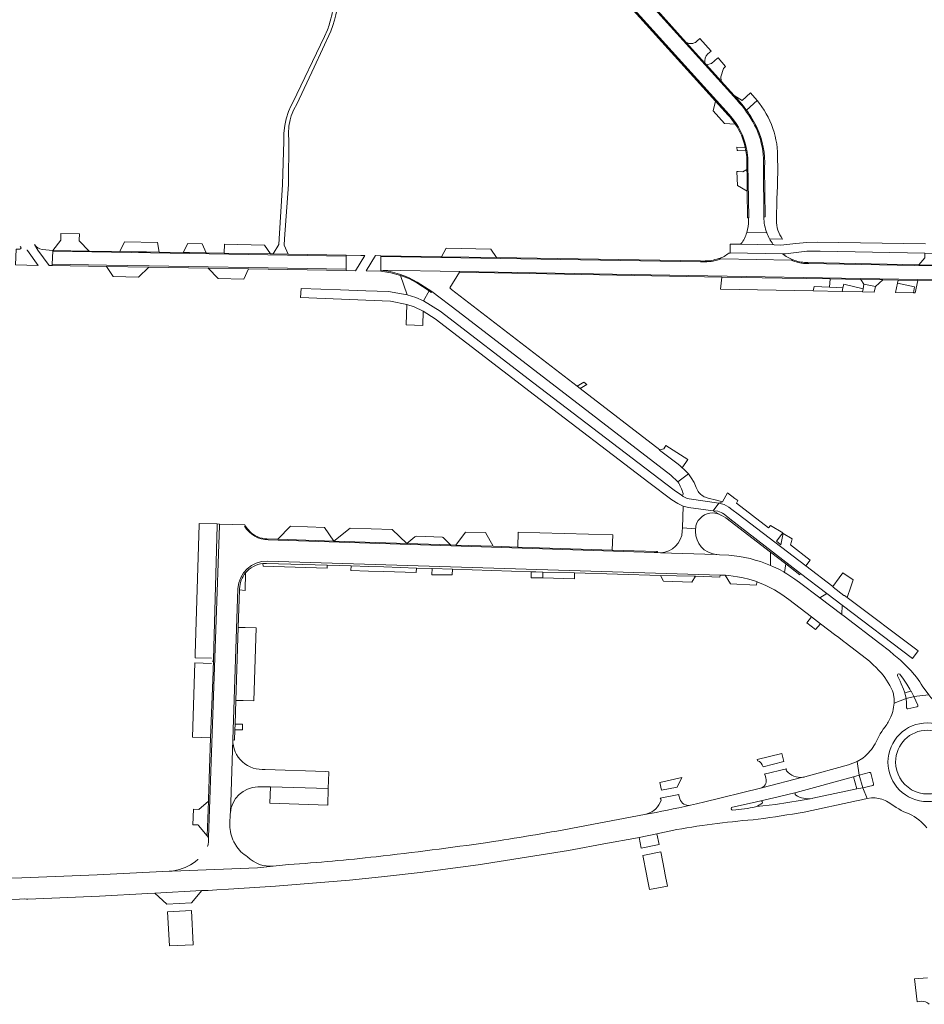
# Model space of a CAD drawing. Header units: metres. Extents: x 166325 to 190320, y 381923 to 404576.
# Tile 282 of 656: x 175680 to 175992, y 386344 to 386684. Entities that reach past the tile are written whole.
import ezdxf

# ---------------------------------------------------------------- set-up
doc = ezdxf.new("R2010")
doc.units = ezdxf.units.M
for name, color, linetype, lineweight in [('B-WE-VH-VERHARDING_ASFALT-GV', 8, 'Continuous', 18), ('B-WE-VH-VERHARDING_BETONSTRAATSTEEN-GV', 8, 'Continuous', 18), ('B-WE-VH-VERHARDING_FUNDERING_ZAND-GV', 8, 'Continuous', 18)]:
    doc.layers.add(name, color=color, linetype=linetype, lineweight=lineweight)

msp = doc.modelspace()

# ---------------------------------------------------------------- linework, layer by layer
at = {"layer": 'B-WE-VH-VERHARDING_ASFALT-GV', "flags": 128}
for points in [[(175928.214, 386654.997), (175927.253, 386656.062), (175814.033, 386781.504)], [(175931.058, 386636.144), (175931.1, 386633.887), (175931.441, 386615.495), (175931.25, 386615.49), (175931.297, 386614.519)], [(175936.549, 386615.722), (175936.49, 386632.817), (175936.479, 386635.885)], [(175930.694, 386610.346), (175937.616, 386610.211)], [(175992.248, 386606.457), (175954.956, 386607.046), (175951.422, 386606.983), (175947.627, 386606.643), (175942.474, 386606.05), (175940.103, 386606.096), (175928.381, 386606.322), (175925.027, 386606.386), (175924.975, 386603.379), (175942.954, 386603.08), (175943.993, 386603.063), (175951.39, 386603.893), (175956.006, 386603.954), (175991.986, 386603.238), (176000.957, 386603.059), (176007.364, 386602.932), (176011.579, 386602.848), (176052.386, 386602.036), (176053.744, 386602.009)], [(175916.24, 386600.235), (175914.781, 386600.259), (175804.627, 386602.085), (175804.611, 386597.362), (175831.8, 386596.955), (176055.355, 386592.987), (176055.644, 386597.799), (175952.105, 386599.664)], [(175945.944, 386600.875), (175921.848, 386601.361)], [(175952.105, 386599.664), (175950.868, 386599.686)], [(175829.021, 386590.757), (175828.389, 386591.316), (175831.795, 386596.69), (175831.8, 386596.955), (175804.611, 386597.362)], [(175817.161, 386593.311), (175822.164, 386590.005), (175831.266, 386583.142), (175904.494, 386526.707), (175906.956, 386524.393), (175910.58, 386527.147)], [(175825.061, 386583.315), (175819.38, 386586.809), (175816.663, 386587.973), (175813.671, 386588.937), (175807.278, 386590.002), (175799.498, 386590.294), (175790.701, 386590.624), (175777.258, 386591.129), (175776.947, 386587.982), (175807.975, 386586.732), (175813.555, 386585.59), (175816.088, 386584.716), (175819.28, 386583.257), (175823.406, 386580.674), (175857.575, 386554.359), (175896.972, 386524.246), (175904.877, 386518.269), (175906.954, 386516.985), (175908.803, 386515.994)], [(175908.496, 386529.307), (175907.772, 386529.914), (175907.735, 386529.944), (175907.021, 386530.487), (175900.603, 386535.372), (175900.74, 386535.495), (175873.306, 386556.633), (175872.256, 386557.442), (175829.021, 386590.757)], [(175908.201, 386519.813), (175905.676, 386521.59), (175898.028, 386527.4), (175857.334, 386558.447), (175825.061, 386583.315)], [(175910.595, 386515.561), (175919.139, 386514.491), (175921.112, 386517.123), (175910.865, 386518.565)], [(175921.112, 386517.123), (175919.139, 386514.491), (175920.689, 386514.297)], [(175922.876, 386513.288), (175924.888, 386511.739), (175949.228, 386492.858), (175958.327, 386485.99), (175963.598, 386481.941), (175987.81, 386463.597), (175989.69, 386466.126), (175965.276, 386484.582), (175964.403, 386485.242), (175964.087, 386485.288), (175960.402, 386488.115), (175960.341, 386488.364), (175951.018, 386495.473)], [(175951.018, 386495.473), (175927.732, 386513.258), (175925.557, 386514.927), (175924.562, 386515.691)], [(175757.744, 386509.615), (175749.074, 386509.897), (175749.058, 386509.431), (175745.281, 386401.813), (175745.286, 386400.396), (175745.122, 386399.426), (175745.07, 386399.117)], [(175757.692, 386509.146), (175758.044, 386509.138)], [(175913.069, 386507.353), (175913.087, 386508.246), (175908.531, 386508.524), (175908.487, 386507.437)], [(175924.477, 386499.164), (175921.304, 386499.326), (175920.401, 386499.367), (175920.07, 386499.387), (175900.98, 386499.944), (175899.938, 386500.079), (175898.794, 386500.128), (175765.887, 386504.394)], [(175900.98, 386499.944), (175920.07, 386499.387)], [(175765.496, 386497.113), (175769.284, 386497), (175921.525, 386492.295), (175923.208, 386492.223), (175924.514, 386492.103), (175927.497, 386491.705), (175929.487, 386491.318), (175931.401, 386490.831), (175933.349, 386490.274), (175934.311, 386489.924), (175937.276, 386488.714), (175938.413, 386488.149), (175940.197, 386487.207), (175942.741, 386485.604), (175945.207, 386483.837), (175953.03, 386477.87), (175956.044, 386475.523), (175956.506, 386475.202), (175960.93, 386471.867), (175962.395, 386470.737), (175964.299, 386469.267), (175964.556, 386469.069), (175971.953, 386463.435), (175972.926, 386462.626), (175974.402, 386461.252), (175975.115, 386460.549), (175976.238, 386459.442)], [(175963.462, 386478.687), (175955.868, 386484.448), (175948.854, 386489.769), (175947.248, 386490.924), (175945.564, 386492.051), (175944.524, 386492.702), (175943.919, 386493.087), (175943.682, 386493.238), (175943.485, 386493.37), (175941.754, 386494.307), (175939.943, 386495.14), (175938.871, 386495.645)], [(175752.813, 386410.314), (175753.673, 386435.55), (175755.393, 386487.723)], [(175983.416, 386458.115), (175984.693, 386456.422), (175985.846, 386454.741), (175986.906, 386453.01), (175987.127, 386452.532), (175987.216, 386452.228), (175987.296, 386452.275), (175988.25, 386450.395), (175993.438, 386451.024), (175991.413, 386453.702), (175991.349, 386453.786), (175990.812, 386454.673), (175990.286, 386455.473), (175989.691, 386456.33), (175989.116, 386457.118), (175988.478, 386457.903), (175987.161, 386459.403), (175985.758, 386460.841), (175983.61, 386462.95), (175981.385, 386464.86), (175979.81, 386466.151), (175976.477, 386468.754), (175964.193, 386478.122), (175963.462, 386478.687)], [(175980.894, 386452.365), (175981.202, 386451.347), (175981.248, 386451.129), (175981.415, 386449.604), (175981.443, 386448.185), (175985.589, 386449.778), (175985.102, 386451.731), (175985.012, 386452.036), (175984.671, 386453.003), (175983.919, 386454.846), (175983.494, 386455.75), (175982.6, 386457.526)], [(175985.742, 386446.547), (175985.671, 386448.563), (175985.622, 386449.438), (175985.589, 386449.778), (175981.443, 386448.185), (175981.27, 386446.778), (175981.124, 386446.009), (175980.956, 386445.242), (175980.647, 386444.269), (175980.313, 386443.38)], [(175996.039, 386448.026), (175995.338, 386448.792), (175994.659, 386449.518), (175994.14, 386450.124), (175993.438, 386451.024), (175988.25, 386450.395), (175989.647, 386447.501)], [(175978.357, 386439.974), (175977.731, 386439.156), (175977.163, 386438.377), (175976.624, 386437.517), (175976.165, 386436.647), (175975.286, 386434.849)], [(175971.502, 386429.867), (175970.715, 386429.185), (175968.767, 386427.998), (175969.45, 386423.325), (175972.87, 386424.272)], [(175925.729, 386412.347), (175932.566, 386413.796), (175935.517, 386414.477), (175941.465, 386415.82), (175947.738, 386417.383), (175967.419, 386422.794), (175969.45, 386423.325), (175968.767, 386427.998), (175965.791, 386426.885), (175950.735, 386422.746), (175950.498, 386422.671), (175950.032, 386422.598), (175935.897, 386418.977), (175915.362, 386413.951)], [(175950.421, 386410.598), (175968.547, 386414.518), (175969.168, 386414.626), (175972.16, 386415.262), (175970.643, 386419.012), (175968.567, 386418.623), (175953.404, 386415.345), (175953.223, 386415.312), (175949.047, 386414.555), (175940.645, 386413.232), (175934.029, 386412.564)], [(175974.099, 386419.768), (175970.643, 386419.012), (175972.16, 386415.262), (175973.639, 386415.536), (175973.91, 386415.544), (175974.895, 386415.53)], [(175979.398, 386414.048), (175980.707, 386413.237), (175982.182, 386412.181), (175983.025, 386411.692), (175983.897, 386411.203), (175984.802, 386410.721), (175986.635, 386409.97)], [(175752.652, 386406.091), (175752.682, 386406.86), (175752.792, 386409.689)], [(175895.465, 386409.741), (175870.719, 386405.011)], [(175683.038, 386380.614), (175707.755, 386381.619), (175724.36, 386382.564), (175726.814, 386382.689), (175743.019, 386383.517), (175745.135, 386383.625), (175748.173, 386383.788), (175752.185, 386384.007), (175768.412, 386385.062), (175793.872, 386387.094), (175804.906, 386388.232), (175818.18, 386389.768), (175838.171, 386392.44), (175869.288, 386397.364), (175882.724, 386399.86), (175891.762, 386401.471), (175893.631, 386401.864), (175899.772, 386403.153), (175906.55, 386404.577)], [(175754.662, 386399.25), (175754.584, 386399.386), (175754.037, 386400.332)], [(175772.896, 386392.525), (175767.601, 386391.986), (175762.189, 386391.394), (175732.733, 386390.239), (175731.766, 386390.277), (175706.91, 386388.938), (175680.955, 386387.9), (175615.624, 386386.317), (175614.118, 386386.308), (175599.224, 386386.002), (175599.461, 386378.912), (175602.066, 386378.981), (175602.579, 386378.995), (175611.602, 386379.235), (175612.254, 386379.252), (175612.588, 386379.255), (175616.87, 386379.345), (175638.57, 386379.799), (175638.843, 386379.808), (175664.549, 386380.305), (175680.214, 386380.607), (175682.07, 386380.643)], [(175734.249, 386390.526), (175732.733, 386390.239), (175762.189, 386391.394), (175767.601, 386391.986)]]:
    msp.add_lwpolyline(points, dxfattribs=at)
at = {"layer": 'B-WE-VH-VERHARDING_ASFALT-GV'}
for points in [[(175934.006, 386646.225, 0.0664305), (175928.214, 386654.997)], [(175925.187, 386650.363, -0.126784), (175930.54, 386639.651)], [(175931.297, 386614.519, -0.081237), (175930.694, 386610.346)], [(175921.848, 386601.361, -0.0858765), (175916.24, 386600.235)], [(175910.58, 386527.147, 0.0386473), (175908.496, 386529.307)], [(175924.562, 386515.691, 0.0979993), (175921.112, 386517.123)], [(175908.803, 386515.994, 0.0052549), (175910.595, 386515.561)], [(175920.689, 386514.297, -0.0936141), (175922.876, 386513.288)], [(175758.044, 386509.138, -0.0167418), (175757.744, 386509.615)], [(175908.487, 386507.437, -0.386048), (175900.98, 386499.944)], [(175920.07, 386499.387, -0.3830944), (175913.069, 386507.353)], [(175755.393, 386487.723, -0.3984954), (175765.496, 386497.113)], [(175938.871, 386495.645, 0.0780098), (175924.477, 386499.164)], [(175976.238, 386459.442, -0.0890156), (175980.894, 386452.365)], [(175989.647, 386447.501, -0.4130539), (175989.33, 386446.863)], [(175980.313, 386443.38, -0.0595601), (175978.357, 386439.974)], [(175975.286, 386434.849, -0.0843997), (175971.502, 386429.867)], [(175974.895, 386415.53, -0.102529), (175979.398, 386414.048)], [(175915.362, 386413.951, -0.0031789), (175911.279, 386412.98)], [(175934.029, 386412.564, -0.0244726), (175933.282, 386412.312)], [(175752.792, 386409.689, -0.0175265), (175752.813, 386410.314)], [(175906.55, 386404.577, -0.0223636), (175934.636, 386408.117)], [(175934.636, 386408.117, 0.0076459), (175950.421, 386410.598)], [(175986.635, 386409.97, -0.1177629), (175992.729, 386405.126)], [(175754.037, 386400.332, -0.1223731), (175752.652, 386406.091)], [(175870.719, 386405.011, -0.005051), (175841.472, 386400.133)], [(175745.07, 386399.117, -0.0445922), (175744.912, 386398.749)], [(175758.774, 386395.197, -0.1333752), (175754.662, 386399.25)], [(175841.472, 386400.133, -0.007261), (175803.059, 386395.224)], [(175767.601, 386391.986, -0.2278645), (175758.774, 386395.197)], [(175803.059, 386395.224, -0.0121618), (175772.896, 386392.525)], [(175741.603, 386394.26, -0.1223288), (175734.249, 386390.526)], [(175741.649, 386394.316, -0.056395), (175741.603, 386394.26)], [(175682.07, 386380.643, -0.0196105), (175683.038, 386380.614)]]:
    msp.add_lwpolyline(points, format="xyb", dxfattribs=at)
at = {"layer": 'B-WE-VH-VERHARDING_ASFALT-GV', "flags": 128}
msp.add_lwpolyline([(175792.7, 386602.28), (175691.608, 386603.899), (175691.478, 386599.466), (175710.105, 386599.151), (175724.793, 386598.902), (175745.179, 386598.556), (175759.098, 386598.321), (175792.724, 386597.751)], close=True, dxfattribs=at)
at = {"layer": 'B-WE-VH-VERHARDING_BETONSTRAATSTEEN-GV', "flags": 128}
for points in [[(175796.712, 386797.828), (175799.428, 386792.278), (175805.42, 386782.856), (175809.846, 386777.505), (175821.802, 386764.271), (175841.241, 386742.755), (175850.357, 386732.665), (175884.442, 386694.939), (175893.904, 386684.465), (175919.926, 386655.664), (175924.32, 386650.8), (175924.925, 386650.13), (175926.741, 386647.753)], [(175928.448, 386655.262), (175927.513, 386656.297), (175926.307, 386657.633), (175921.855, 386662.566), (175916.784, 386668.184), (175916.301, 386668.719), (175909.81, 386675.911), (175899.897, 386686.894), (175893.619, 386693.849), (175887.867, 386700.223), (175885.598, 386702.737), (175872.469, 386717.283), (175868.365, 386721.83), (175862.623, 386728.191), (175861.362, 386729.588), (175860.209, 386730.866), (175854.931, 386736.714), (175848.35, 386744.005), (175817.949, 386777.687), (175814.3, 386781.73)], [(175925.187, 386650.363), (175924.575, 386651.04), (175810.106, 386777.74)], [(175914.531, 386677.207), (175913.418, 386676.194)], [(175917.275, 386671.928), (175918.409, 386672.901), (175914.531, 386677.207)], [(175909.81, 386675.911), (175916.301, 386668.719)], [(175932, 386658.468), (175929.155, 386655.918), (175926.307, 386657.633), (175927.513, 386656.297), (175928.448, 386655.262)], [(175930.6, 386652.572), (175934.243, 386655.917), (175932, 386658.468)], [(175934.243, 386655.917), (175930.6, 386652.572)], [(175930.198, 386639.578), (175930.181, 386639.655), (175930.165, 386639.731), (175927.295, 386639.803), (175927.401, 386638.623), (175927.601, 386638.62), (175930.403, 386638.574)], [(175930.165, 386639.731), (175930.181, 386639.655), (175930.198, 386639.578)], [(175930.731, 386635.736), (175930.75, 386633.883), (175930.768, 386632.117), (175930.787, 386630.266), (175930.824, 386626.701), (175930.846, 386624.606), (175930.94, 386615.49), (175931.25, 386615.49), (175931.441, 386615.495), (175931.1, 386633.887)], [(175931.1, 386633.887), (175931.058, 386636.144)], [(175936.479, 386635.885), (175936.49, 386632.817), (175936.549, 386615.722), (175937.063, 386615.735), (175936.84, 386632.82)], [(175936.84, 386632.82), (175937.063, 386615.735), (175936.549, 386615.722)], [(175940.925, 386614.632), (175941.066, 386621.99), (175941.251, 386626.358), (175941.432, 386633.363)], [(175941.432, 386633.363), (175941.321, 386635.351)], [(175685.381, 386606.239), (175686.472, 386604.281), (175690.4, 386598.984), (175691.469, 386598.966), (175691.478, 386599.466), (175691.608, 386603.899)], [(175928.774, 386606.551), (175928.381, 386606.322), (175940.103, 386606.096), (175939.712, 386606.317)], [(175938.515, 386608.229), (175943.007, 386608.133)], [(175680.291, 386604.625), (175678.99, 386604.656), (175678.859, 386599.18), (175686.643, 386599.048), (175682.88, 386604.138)], [(175691.608, 386603.899), (175691.616, 386604.199), (175687.986, 386604.523)], [(175825.5, 386602.039), (175804.627, 386602.385), (175804.627, 386602.085), (175914.781, 386600.259), (175916.24, 386600.235)], [(175915.658, 386600.545), (175914.786, 386600.559), (175844.479, 386601.725), (175825.5, 386602.039)], [(175942.954, 386603.08), (175924.975, 386603.379), (175924.972, 386603.301), (175924.546, 386603.308)], [(175921.848, 386601.361), (175921.06, 386601.375)], [(175921.06, 386601.375), (175921.848, 386601.361), (175945.944, 386600.875), (175946.649, 386600.939)], [(175946.649, 386600.939), (175945.944, 386600.875)], [(175950.868, 386599.686), (175952.105, 386599.664), (176055.644, 386597.799), (176055.66, 386598.065), (176012.976, 386598.858), (176005.921, 386598.989), (176002.974, 386599.044), (175990.004, 386599.285)], [(175990.004, 386599.285), (175951.696, 386599.997), (175951.107, 386600.008)], [(175804.611, 386597.362), (175804.609, 386597.034), (175808.052, 386596.526), (175811.412, 386595.614), (175814.273, 386594.482), (175817.001, 386593.057), (175821.258, 386590.238), (175822, 386589.746), (175822.164, 386590.005), (175817.161, 386593.311)], [(175913.719, 386521.546), (175913.279, 386522.52), (175912.556, 386524.15), (175911.512, 386525.853), (175910.58, 386527.147), (175906.956, 386524.393)], [(175938.863, 386509.427), (175938.167, 386508.562), (175927.168, 386517.039), (175927.603, 386518.023), (175926.627, 386518.741), (175924.084, 386520.638), (175922.28, 386517.487), (175921.112, 386517.123)], [(175910.865, 386518.565), (175921.112, 386517.123), (175922.28, 386517.487), (175920.307, 386518.074), (175917.415, 386518.813), (175916.459, 386519.136)], [(175908.803, 386515.994), (175908.531, 386508.524), (175913.087, 386508.246), (175913.109, 386508.46), (175913.198, 386509.311)], [(175921.792, 386512.998), (175919.139, 386514.491), (175910.595, 386515.561)], [(175920.689, 386514.297), (175919.139, 386514.491), (175921.792, 386512.998), (175921.881, 386512.948), (175923.437, 386512.019), (175938.883, 386500.155), (175944.13, 386496.119), (175948.962, 386492.408), (175949.228, 386492.858), (175924.888, 386511.739), (175922.876, 386513.288)], [(175924.562, 386515.691), (175925.557, 386514.927), (175927.732, 386513.258), (175951.018, 386495.473), (175952.589, 386497.49), (175945.766, 386502.708), (175946.076, 386503.884), (175946.315, 386504.788), (175943.277, 386506.679), (175943.155, 386506.113), (175942.437, 386502.774), (175940.938, 386503.938), (175942.769, 386506.407), (175943.068, 386506.81), (175938.863, 386509.427)], [(175748.281, 386509.432), (175748.295, 386509.922), (175742.086, 386510.124), (175742.072, 386509.689), (175740.683, 386465.011), (175740.645, 386463.803), (175746.345, 386463.648)], [(175746.31, 386461.801), (175740.589, 386462), (175739.793, 386436.373), (175742.702, 386436.278), (175746.022, 386436.17), (175746.85, 386459.071), (175748.281, 386509.432)], [(175884.331, 386500.905), (175859.307, 386501.715), (175851.886, 386501.955), (175843.338, 386502.232), (175830.438, 386502.65), (175828.609, 386502.709), (175813.594, 386503.196), (175788.434, 386504.011), (175769.189, 386504.634), (175765.402, 386504.757)], [(175765.887, 386504.394), (175898.794, 386500.128), (175899.938, 386500.079), (175899.977, 386500.409), (175899.601, 386500.41), (175884.331, 386500.905)], [(175816.351, 386505.469), (175813.594, 386503.196)], [(175813.594, 386503.196), (175828.609, 386502.709), (175826.097, 386505.232)], [(175825.715, 386505.404), (175817.019, 386505.688)], [(175764.023, 386496.276), (175764.062, 386495.378), (175786.107, 386494.636), (175786.189, 386495.701)], [(175765.315, 386496.329), (175786.189, 386495.701), (175794.389, 386495.455), (175800.501, 386495.271), (175805.637, 386495.103), (175816.914, 386494.735), (175822.311, 386494.559), (175829.285, 386494.331), (175856.475, 386493.443), (175858.057, 386493.391), (175860.473, 386493.324), (175871.396, 386493.02), (175901.005, 386492.197), (175906.471, 386492.045), (175912.579, 386491.875), (175913.008, 386491.863), (175921.458, 386491.628), (175921.525, 386492.295), (175769.284, 386497), (175765.496, 386497.113)], [(175786.189, 386495.701), (175765.315, 386496.329)], [(175755.991, 386487.577), (175755.977, 386487.156), (175757.908, 386486.986), (175758.084, 386493.074)], [(175755.393, 386487.723), (175753.673, 386435.55), (175754.273, 386435.399), (175754.391, 386438.993), (175754.456, 386440.942), (175754.724, 386449.088), (175755.553, 386474.261), (175755.977, 386487.156), (175755.991, 386487.577)], [(175746.84, 386463.128), (175746.81, 386462.335)], [(175982.6, 386457.526), (175983.494, 386455.75), (175983.919, 386454.846), (175984.671, 386453.003), (175985.012, 386452.036), (175985.102, 386451.731), (175987.216, 386452.228), (175987.127, 386452.532), (175986.906, 386453.01), (175985.846, 386454.741), (175984.693, 386456.422), (175983.416, 386458.115)], [(175988.25, 386450.395), (175988.056, 386450.311), (175985.589, 386449.778), (175985.622, 386449.438), (175985.671, 386448.563), (175985.742, 386446.547)], [(175989.647, 386447.501), (175988.25, 386450.395)], [(175986.223, 386446.164), (175989.33, 386446.863)], [(175753.673, 386435.55), (175752.813, 386410.314)], [(175942.82, 386430.843), (175934.279, 386428.73), (175934.384, 386428.321)], [(175936.33, 386426.231), (175943.512, 386428.051), (175942.82, 386430.843)], [(175786.702, 386424.288), (175786.708, 386424.503), (175785.615, 386424.545), (175764.859, 386425.336)], [(175944.376, 386425.543), (175936.722, 386423.636)], [(175762.283, 386419.279), (175766.655, 386419.331), (175786.54, 386418.69), (175786.702, 386424.288)], [(175935.897, 386418.977), (175950.032, 386422.598)], [(175936.998, 386423.345), (175937.311, 386422.335)], [(175968.567, 386418.623), (175967.419, 386422.794), (175947.738, 386417.383)], [(175972.87, 386424.272), (175969.45, 386423.325), (175970.643, 386419.012), (175974.099, 386419.768)], [(175974.4, 386420.335), (175973.385, 386423.998)], [(175953.223, 386415.312), (175953.404, 386415.345), (175968.567, 386418.623)], [(175907.627, 386415.159), (175907.311, 386416.274), (175907.29, 386416.676), (175900.83, 386415.342)], [(175934.029, 386412.564), (175940.645, 386413.232), (175949.047, 386414.555), (175953.223, 386415.312)], [(175947.738, 386417.383), (175941.465, 386415.82), (175935.517, 386414.477)], [(175901.19, 386414.679), (175900.882, 386413.91)], [(175935.517, 386414.477), (175932.566, 386413.796), (175925.729, 386412.347)], [(175925.889, 386411.31), (175930.891, 386411.85), (175931.844, 386412.034), (175933.282, 386412.312)], [(175992.993, 386353.524), (175988.457, 386353.092), (175989.422, 386345.168), (175990.809, 386345.385)]]:
    msp.add_lwpolyline(points, dxfattribs=at)
at = {"layer": 'B-WE-VH-VERHARDING_BETONSTRAATSTEEN-GV'}
for points in [[(175913.418, 386676.194, -0.3001459), (175909.81, 386675.911)], [(175916.301, 386668.719, -0.2742202), (175917.275, 386671.928)], [(175941.321, 386635.351, 0.1840185), (175934.243, 386655.917)], [(175930.6, 386652.572, 0.020816), (175928.448, 386655.262)], [(175930.6, 386652.572, -0.0447577), (175934.321, 386646.377)], [(175926.741, 386647.753, -0.0930268), (175930.165, 386639.731)], [(175934.006, 386646.225, -0.0901635), (175936.479, 386635.885)], [(175934.321, 386646.377, -0.1161808), (175936.84, 386632.82)], [(175930.403, 386638.574, 0.0109081), (175930.198, 386639.578)], [(175931.058, 386636.144, 0.0392866), (175930.54, 386639.651)], [(175930.403, 386638.574, -0.0318619), (175930.731, 386635.736)], [(175936.549, 386615.722, 0.0855267), (175937.616, 386610.211)], [(175943.007, 386608.133, -0.1670929), (175940.925, 386614.632)], [(175930.694, 386610.346, -0.0817036), (175928.774, 386606.551)], [(175938.515, 386608.229, -0.0341098), (175937.616, 386610.211)], [(175680.461, 386605.611, -0.6619901), (175680.291, 386604.625)], [(175687.986, 386604.523, -0.2265488), (175685.381, 386606.239)], [(175939.712, 386606.317, -0.0350548), (175938.515, 386608.229)], [(175682.88, 386604.138, 0.0159954), (175682.711, 386604.341)], [(175924.546, 386603.308, -0.1102612), (175921.06, 386601.375)], [(175946.649, 386600.939, -0.0777551), (175942.954, 386603.08)], [(175921.06, 386601.375, -0.0731978), (175915.658, 386600.545)], [(175945.944, 386600.875, 0.0882034), (175950.868, 386599.686)], [(175951.107, 386600.008, -0.0831827), (175946.649, 386600.939)], [(175817.161, 386593.311, 0.1121077), (175804.611, 386597.362)], [(175906.956, 386524.393, -0.0925379), (175908.744, 386520.445)], [(175908.744, 386520.445, -0.4960963), (175908.201, 386519.813)], [(175916.459, 386519.136, -0.1802008), (175913.719, 386521.546)], [(175908.201, 386519.813, 0.1308157), (175910.865, 386518.565)], [(175913.198, 386509.311, -0.3406417), (175918.947, 386513.728)], [(175918.947, 386513.728, -0.1258004), (175921.792, 386512.998)], [(175757.692, 386509.146, 0.2517633), (175765.887, 386504.394)], [(175759.529, 386507.307, -0.0494848), (175758.044, 386509.138)], [(175765.402, 386504.757, -0.1883683), (175759.529, 386507.307)], [(175817.019, 386505.688, 0.1732162), (175816.351, 386505.469)], [(175826.097, 386505.232, 0.1329396), (175825.715, 386505.404)], [(175758.084, 386493.074, -0.1933026), (175764.023, 386496.276)], [(175764.023, 386496.276, -0.0348346), (175765.315, 386496.329)], [(175758.084, 386493.074, 0.1668092), (175755.991, 386487.577)], [(175983.416, 386458.115, 0.8513912), (175982.6, 386457.526)], [(175985.742, 386446.547, 0.4522308), (175986.223, 386446.164)], [(176006.482, 386427.776, 0.9998526), (175979.34, 386427.776)], [(175981.953, 386427.843, -1), (176003.927, 386427.843)], [(175764.859, 386425.336, -0.448225), (175753.673, 386435.55)], [(175934.384, 386428.321, -0.2403316), (175936.33, 386426.231)], [(175944.385, 386424.788, -0.3854232), (175944.376, 386425.543)], [(175979.34, 386427.776, 1), (176006.482, 386427.776)], [(176003.927, 386427.843, -1.000091), (175981.953, 386427.843)], [(175937.311, 386422.335, -0.3591607), (175935.897, 386418.977)], [(175936.722, 386423.636, -0.2058347), (175936.998, 386423.345)], [(175950.032, 386422.598, -0.2479226), (175944.385, 386424.788)], [(175973.385, 386423.998, 0.3638481), (175972.87, 386424.272)], [(175752.813, 386410.314, -0.3913712), (175762.283, 386419.279)], [(175974.099, 386419.768, 0.3919693), (175974.4, 386420.335)], [(175900.83, 386415.342, -0.3972425), (175901.19, 386414.679)], [(175911.279, 386412.98, -0.3861113), (175907.627, 386415.159)], [(175947.557, 386416.449, -0.6267571), (175947.738, 386417.383)], [(175953.223, 386415.312, -0.1855297), (175947.557, 386416.449)], [(175900.882, 386413.91, -0.2338843), (175895.465, 386409.741)], [(175895.465, 386409.741, 0.0125744), (175911.279, 386412.98)], [(175925.729, 386412.347, 0.9295729), (175925.889, 386411.31)], [(175936.034, 386413.692, -0.0706336), (175934.029, 386412.564)], [(175936.034, 386413.692, 0.6423812), (175935.517, 386414.477)], [(175990.809, 386345.385, -0.2197317), (175993.526, 386344.341)]]:
    msp.add_lwpolyline(points, format="xyb", dxfattribs=at)
at = {"layer": 'B-WE-VH-VERHARDING_BETONSTRAATSTEEN-GV', "flags": 128}
for points in [[(175923.395, 386667.546), (175920.785, 386670.559), (175920.639, 386670.431), (175918.538, 386668.589), (175916.784, 386668.184), (175921.855, 386662.566), (175921.81, 386664.027), (175922.734, 386666.936)], [(175919.926, 386655.664), (175919.176, 386652.277), (175923.08, 386647.95), (175926.741, 386647.753), (175924.925, 386650.13), (175924.32, 386650.8)], [(175930.787, 386630.266), (175930.768, 386632.117), (175929.396, 386631.319), (175927.746, 386631.384), (175927.227, 386631.404), (175927.485, 386626.636), (175930.846, 386624.606), (175930.824, 386626.701)], [(175700.74, 386607.53), (175700.746, 386607.772), (175700.794, 386609.872), (175694.431, 386610.006), (175694.4, 386607.863), (175694.398, 386607.697), (175691.616, 386604.199), (175704.218, 386603.997)], [(175727.715, 386606.941), (175716.329, 386607.121), (175714.704, 386603.829), (175721.164, 386603.726), (175723.98, 386603.681), (175728.259, 386603.612)], [(175743.148, 386606.524), (175738.19, 386606.638), (175736.6, 386603.478), (175738.715, 386603.445), (175744.32, 386603.355), (175744.528, 386603.352)], [(175750.704, 386603.253), (175766.628, 386602.998), (175764.52, 386606.015), (175750.825, 386606.306)], [(175842.53, 386604.694), (175827.133, 386604.954), (175825.5, 386602.039), (175844.479, 386601.725)], [(175744.32, 386603.355), (175738.715, 386603.445), (175736.6, 386603.478), (175728.259, 386603.612), (175723.98, 386603.681), (175721.164, 386603.726), (175714.704, 386603.829), (175704.218, 386603.997), (175691.616, 386604.199), (175691.608, 386603.899), (175792.7, 386602.28), (175792.699, 386602.58), (175772.729, 386602.9), (175767.526, 386602.983), (175766.628, 386602.998), (175750.704, 386603.253), (175744.528, 386603.352)], [(175799.077, 386602.478), (175797.72, 386602.5), (175792.699, 386602.58), (175792.7, 386602.28), (175792.724, 386597.751), (175792.726, 386597.251), (175795.911, 386597.197)], [(175804.627, 386602.085), (175804.627, 386602.385), (175802.752, 386602.416), (175799.595, 386597.135), (175804.609, 386597.034), (175804.611, 386597.362)], [(176000.957, 386603.059), (175991.986, 386603.238), (175991.986, 386601.657), (175990.004, 386599.285), (176002.974, 386599.044), (176000.914, 386602.127)], [(175691.478, 386599.466), (175691.469, 386598.966), (175710.096, 386598.651), (175724.784, 386598.402), (175745.171, 386598.057), (175759.09, 386597.821), (175792.726, 386597.251), (175792.724, 386597.751), (175759.098, 386598.321), (175745.179, 386598.556), (175724.793, 386598.902), (175710.105, 386599.151)], [(175724.784, 386598.402), (175710.096, 386598.651), (175712.5, 386595.159), (175721.158, 386595.037)], [(175759.09, 386597.821), (175745.171, 386598.057), (175748.629, 386594.513), (175757.49, 386594.322)], [(175817.001, 386593.057), (175814.273, 386594.482), (175811.412, 386595.614), (175813.671, 386588.937), (175816.663, 386587.973), (175819.38, 386586.809), (175821.258, 386590.238)], [(175831.8, 386596.955), (175831.795, 386596.69), (175922.058, 386595.032), (175942.854, 386594.65), (175959.416, 386594.36), (175970.028, 386594.175), (175977.512, 386594.044), (175982.874, 386593.95), (175989.658, 386593.831), (176011.757, 386593.444), (176023.882, 386593.232), (176039.619, 386592.957), (176050.509, 386592.767), (176055.337, 386592.682), (176055.355, 386592.987)], [(175959.416, 386594.36), (175942.854, 386594.65), (175922.058, 386595.032), (175921.614, 386590.871), (175953.614, 386590.274), (175953.877, 386591.725), (175959.219, 386591.554)], [(175963.815, 386591.295), (175959.219, 386591.554), (175953.877, 386591.725), (175953.614, 386590.274), (175963.576, 386590.048)], [(175970.772, 386591.011), (175964.139, 386592.551), (175963.815, 386591.295), (175963.576, 386590.048), (175970.578, 386589.901)], [(175977.512, 386594.044), (175970.028, 386594.175), (175971.039, 386592.602), (175974.985, 386591.796)], [(175974.985, 386591.796), (175971.039, 386592.602), (175970.772, 386591.011), (175970.578, 386589.901), (175974.561, 386589.839)], [(175982.614, 386592.87), (175981.95, 386589.724), (175988.076, 386589.629), (175988.499, 386591.673)], [(175989.658, 386593.831), (175982.874, 386593.95), (175982.614, 386592.87), (175988.499, 386591.673), (175988.076, 386589.629), (175988.749, 386589.619)], [(175819.28, 386583.257), (175816.088, 386584.716), (175813.555, 386585.59), (175813.352, 386578.563), (175819.137, 386578.371)], [(175875.6, 386557.966), (175874.622, 386558.818), (175872.256, 386557.442), (175873.306, 386556.633)], [(175902.857, 386536.986), (175902.083, 386535.869), (175900.74, 386535.495), (175900.603, 386535.372), (175907.021, 386530.487), (175907.735, 386529.944), (175907.772, 386529.914), (175908.496, 386529.307), (175910.411, 386532.104)], [(175749.074, 386509.897), (175748.295, 386509.922), (175748.281, 386509.432), (175746.85, 386459.071), (175746.022, 386436.17), (175745.258, 386415.014), (175745.235, 386414.397), (175744.803, 386402.431), (175745.281, 386401.813), (175749.058, 386509.431)], [(175785.255, 386508.72), (175773.523, 386509.101), (175769.189, 386504.634), (175788.434, 386504.011)], [(175808.593, 386507.96), (175794.033, 386508.434), (175788.434, 386504.011), (175813.594, 386503.196)], [(175840.713, 386506.915), (175833.809, 386507.139), (175830.438, 386502.65), (175843.338, 386502.232)], [(175884.535, 386506.153), (175859.464, 386506.859), (175851.99, 386507.069), (175851.886, 386501.955), (175859.307, 386501.715), (175884.331, 386500.905)], [(175938.883, 386500.155), (175938.871, 386495.645), (175939.943, 386495.14), (175941.754, 386494.307), (175943.485, 386493.37), (175943.682, 386493.238), (175944.13, 386496.119)], [(175816.914, 386494.735), (175805.637, 386495.103), (175800.501, 386495.271), (175794.389, 386495.455), (175794.341, 386493.85), (175800.447, 386493.655), (175805.598, 386493.49), (175816.862, 386493.129)], [(175829.285, 386494.331), (175822.311, 386494.559), (175822.243, 386492.483), (175822.24, 386492.379), (175829.206, 386492.339)], [(175860.473, 386493.324), (175858.057, 386493.391), (175856.475, 386493.443), (175856.422, 386491.55), (175856.418, 386491.392), (175860.402, 386491.389)], [(175871.396, 386493.02), (175860.473, 386493.324), (175860.402, 386491.389), (175871.343, 386490.946)], [(175967.4, 386490.677), (175963.805, 386493.03), (175962.534, 386491.318), (175960.341, 386488.364), (175960.402, 386488.115), (175964.087, 386485.288), (175964.403, 386485.242), (175965.276, 386484.582), (175966.554, 386488.249)], [(175913.008, 386491.863), (175912.579, 386491.875), (175906.471, 386492.045), (175901.005, 386492.197), (175902.056, 386490.16), (175911.824, 386489.853)], [(175923.208, 386492.223), (175925.131, 386489.279), (175933.953, 386488.825), (175934.311, 386489.924), (175933.349, 386490.274), (175931.401, 386490.831), (175929.487, 386491.318), (175927.497, 386491.705), (175924.514, 386492.103)], [(175958.327, 386485.99), (175955.868, 386484.448), (175963.462, 386478.687), (175963.598, 386481.941)], [(175953.03, 386477.87), (175951.391, 386475.781), (175954.343, 386473.569), (175956.044, 386475.523)], [(175761.651, 386474.083), (175757.882, 386474.193), (175755.553, 386474.261), (175754.724, 386449.088), (175757.129, 386449.027), (175757.273, 386449.023), (175760.862, 386448.931)], [(175757.004, 386440.858), (175756.885, 386440.862), (175754.456, 386440.942), (175754.391, 386438.993), (175756.728, 386438.916), (175756.94, 386438.909)], [(175908.33, 386422.536), (175900.802, 386420.834), (175901.353, 386418.126), (175906.694, 386419.23)], [(175969.45, 386423.325), (175967.419, 386422.794), (175968.567, 386418.623), (175970.643, 386419.012)], [(175786.54, 386418.69), (175766.655, 386419.331), (175766.392, 386413.687), (175786.377, 386413.015)], [(175745.235, 386414.397), (175742.003, 386411.537), (175740.096, 386411.609), (175739.892, 386406.251), (175741.689, 386406.176), (175741.837, 386405.998), (175744.803, 386402.431)], [(175899.772, 386403.153), (175893.631, 386401.864), (175894.347, 386398.174), (175900.553, 386399.424)], [(175901.057, 386396.851), (175894.871, 386395.593), (175896.154, 386389.143), (175896.387, 386387.974), (175897.2, 386383.888), (175903.397, 386385.113), (175902.525, 386389.489), (175902.357, 386390.332)], [(175743.019, 386383.517), (175726.814, 386382.689), (175730.879, 386378.843), (175739.377, 386379.296)], [(175739.408, 386376.696), (175731.153, 386376.243), (175731.804, 386364.494), (175740.018, 386364.841), (175740.011, 386364.974)]]:
    msp.add_lwpolyline(points, close=True, dxfattribs=at)
at = {"layer": 'B-WE-VH-VERHARDING_FUNDERING_ZAND-GV'}
for points in [[(175787.384, 386679.822, 0.2318817), (175785.555, 386710.037)], [(175788.336, 386689.203, -0.0478791), (175786.991, 386682.395)], [(175786.991, 386682.395, -0.0156704), (175786.269, 386680.232)]]:
    msp.add_lwpolyline(points, format="xyb", dxfattribs=at)
at = {"layer": 'B-WE-VH-VERHARDING_FUNDERING_ZAND-GV', "flags": 128}
for points in [[(175786.269, 386680.232), (175785.184, 386677.965), (175774.276, 386655.168), (175773.656, 386653.903), (175772.826, 386652.039), (175772.053, 386649.54), (175771.591, 386647.258), (175771.277, 386644.653), (175771.232, 386641.883), (175770.776, 386626.91), (175769.662, 386608.194), (175769.549, 386606.283), (175767.526, 386602.983), (175772.729, 386602.9), (175771.35, 386606.043), (175771.505, 386608.188), (175772.856, 386626.884)], [(175772.856, 386626.884), (175772.968, 386641.882), (175772.826, 386644.541), (175772.983, 386647.078), (175773.366, 386649.188), (175773.813, 386650.58), (175774.689, 386652.735), (175775.722, 386654.581), (175781.639, 386667.389), (175787.384, 386679.822)]]:
    msp.add_lwpolyline(points, dxfattribs=at)

doc.saveas('drawing.dxf')
